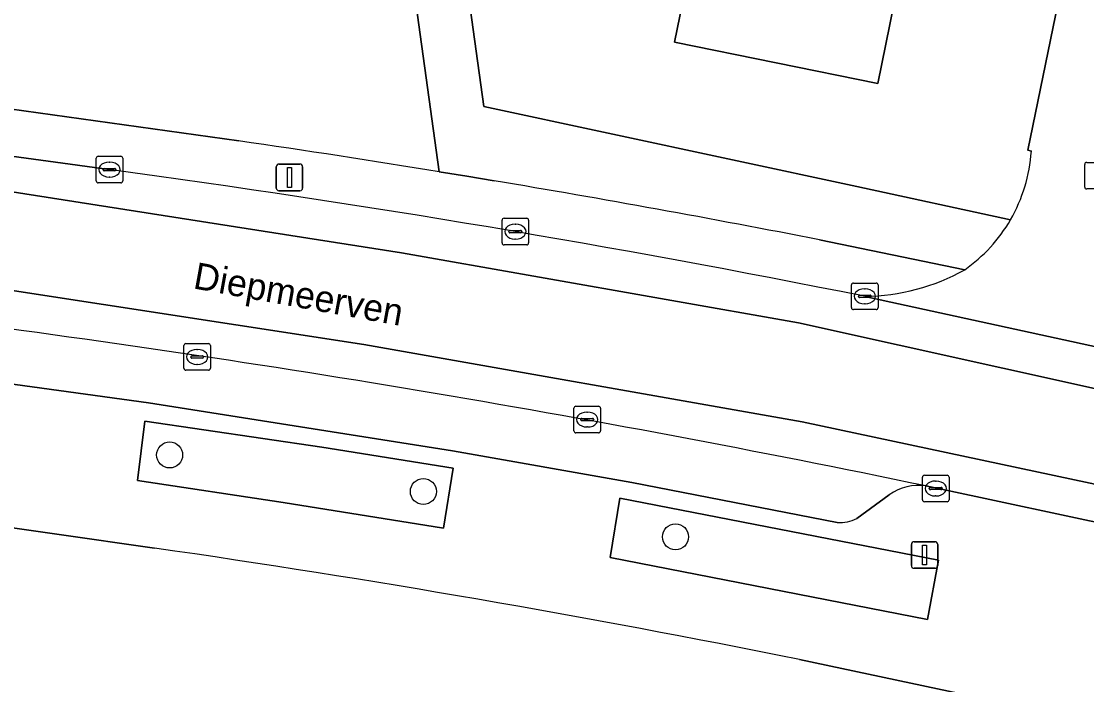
# Model space of a CAD drawing. Extents: x 163426 to 164192, y 380329 to 381641.
# Drawn here: x 163600.88 to 163640.94, y 381512.59 to 381537.53 of the extents above; entities that cross this region are included whole.
import ezdxf

# ---------------------------------------------------------------- set-up
doc = ezdxf.new("R2010")
doc.units = 0
for name, color, linetype in [('IMGEO_Boom', 7, 'Continuous'), ('IMGEO_Erf', 7, 'Continuous'), ('IMGEO_Groenvoorziening', 7, 'Continuous'), ('IMGEO_Kolk', 7, 'Continuous'), ('IMGEO_Lichtmast', 7, 'Continuous'), ('IMGEO_Openbare_ruimte_label', 7, 'Continuous'), ('IMGEO_Pand', 7, 'Continuous'), ('IMGEO_Parkeervlak_open', 7, 'Continuous'), ('IMGEO_Rijbaan_lokaal_gesloten', 7, 'Continuous'), ('IMGEO_Rijbaan_lokaal_open', 7, 'Continuous'), ('IMGEO_Voetpad_open', 7, 'Continuous')]:
    doc.layers.add(name, color=color, linetype=linetype)

msp = doc.modelspace()

# ---------------------------------------------------------------- linework, layer by layer
at = {"layer": 'IMGEO_Boom'}
for centre in [(163606.46, 381521.225), (163616, 381519.851), (163625.482, 381518.146)]:
    msp.add_circle(centre, 0.489, dxfattribs=at)
at = {"layer": 'IMGEO_Erf'}
for points in [[(163712.225, 381590.46), (163712.855, 381593.82), (163711.481, 381593.773), (163710.375, 381593.736), (163703.848, 381592.674), (163691.945, 381593.046), (163691.001, 381593.076), (163680.944, 381592.89), (163673.453, 381591.194), (163667.898, 381589.39), (163654.621, 381585.716), (163649.481, 381582.624), (163645.888, 381581.873), (163640.783, 381579.723), (163633.165, 381572.953), (163614.102, 381564.36), (163614.182, 381563.85), (163616.328, 381548.375), (163618.276, 381534.328), (163632.301, 381531.322), (163638.079, 381530.072)], [(163638.862, 381532.644), (163638.733, 381532.691), (163643.944, 381558.087), (163652.179, 381556.3), (163658.369, 381554.907)], [(163605.887, 381517.723), (163594.855, 381519.3), (163582.902, 381520.963)], [(163642.696, 381510.876), (163642.11, 381510.988), (163630.138, 381513.531)]]:
    msp.add_lwpolyline(points, dxfattribs=at)
msp.add_lwpolyline([(163638.698, 381547.284), (163637.53, 381547.521), (163636.459, 381542.231), (163634.594, 381542.608), (163633.094, 381535.199), (163625.441, 381536.746), (163626.441, 381541.645), (163626.768, 381543.245), (163628.982, 381542.792), (163629.171, 381543.713), (163628.71, 381543.807), (163630.593, 381553.017), (163633.937, 381552.352), (163634.6, 381555.686), (163635.289, 381555.545), (163640.187, 381554.545)], close=True, dxfattribs=at)
for centre, radius, start, end in [((163632.939, 381533.042), 5.936, 329.9796, 356.1565), ((163544.13, 381088.21), 433.93, 78.56783, 81.81783)]:
    msp.add_arc(centre, radius, start, end, dxfattribs=at)
at = {"layer": 'IMGEO_Groenvoorziening'}
for points in [[(163638.079, 381530.072), (163632.301, 381531.322), (163618.276, 381534.328), (163616.328, 381548.375), (163614.347, 381548.1), (163616.597, 381531.876), (163617.63, 381531.707), (163618.663, 381531.536)], [(163616.597, 381531.876), (163614.347, 381548.1)], [(163588.602, 381535.855), (163593.509, 381535.174), (163596.647, 381534.765), (163609.055, 381533.034)], [(163630.9, 381529.314), (163636.356, 381528.19)]]:
    msp.add_lwpolyline(points, dxfattribs=at)
for points in [[(163616.762, 381518.468), (163617.124, 381520.723), (163612.182, 381521.519), (163605.527, 381522.501), (163605.248, 381520.262), (163610.733, 381519.436)], [(163634.953, 381515.032), (163635.375, 381517.271), (163623.39, 381519.606), (163623.019, 381517.371)]]:
    msp.add_lwpolyline(points, close=True, dxfattribs=at)
for centre, radius, start, end in [((163544.302, 381086.164), 451.538, 80.78685, 81.75508), ((163545.643, 381094.595), 443, 78.90403, 80.51265), ((163632.953, 381533.035), 5.921, 305.0828, 329.968)]:
    msp.add_arc(centre, radius, start, end, dxfattribs=at)
at = {"layer": 'IMGEO_Kolk'}
for p, q in [((163603.697, 381531.531), (163603.697, 381532.383)), ((163603.772, 381532.457), (163604.624, 381532.457)), ((163604.698, 381532.383), (163604.698, 381531.531)), ((163603.956, 381531.951), (163603.956, 381531.963)), ((163603.999, 381532), (163604.397, 381532)), ((163604.185, 381532.237), (163604.21, 381532.237)), ((163604.44, 381531.963), (163604.44, 381531.951)), ((163640.868, 381531.302), (163640.868, 381532.154)), ((163640.943, 381532.228), (163641.795, 381532.228)), ((163604.394, 381531.914), (163603.996, 381531.914)), ((163604.208, 381531.677), (163604.183, 381531.677)), ((163604.624, 381531.457), (163603.772, 381531.457)), ((163641.795, 381531.228), (163640.943, 381531.228)), ((163618.958, 381529.199), (163618.958, 381530.051)), ((163619.033, 381530.125), (163619.885, 381530.125)), ((163619.959, 381530.051), (163619.959, 381529.199)), ((163619.217, 381529.619), (163619.217, 381529.631)), ((163619.655, 381529.582), (163619.257, 381529.582)), ((163619.26, 381529.668), (163619.658, 381529.668)), ((163619.446, 381529.905), (163619.471, 381529.905)), ((163619.701, 381529.631), (163619.701, 381529.619)), ((163619.469, 381529.345), (163619.444, 381529.345)), ((163619.885, 381529.125), (163619.033, 381529.125)), ((163632.098, 381526.765), (163632.098, 381527.617)), ((163632.173, 381527.691), (163633.025, 381527.691)), ((163633.099, 381527.617), (163633.099, 381526.765)), ((163632.357, 381527.185), (163632.357, 381527.197)), ((163632.4, 381527.234), (163632.798, 381527.234)), ((163632.586, 381527.471), (163632.611, 381527.471)), ((163632.841, 381527.197), (163632.841, 381527.185)), ((163632.795, 381527.148), (163632.397, 381527.148)), ((163632.609, 381526.911), (163632.584, 381526.911)), ((163633.025, 381526.691), (163632.173, 381526.691)), ((163606.993, 381524.486), (163606.993, 381525.338)), ((163607.068, 381525.412), (163607.92, 381525.412)), ((163607.481, 381525.192), (163607.506, 381525.192)), ((163607.994, 381525.338), (163607.994, 381524.486)), ((163607.252, 381524.906), (163607.252, 381524.918)), ((163607.69, 381524.869), (163607.292, 381524.869)), ((163607.295, 381524.955), (163607.693, 381524.955)), ((163607.736, 381524.918), (163607.736, 381524.906)), ((163607.92, 381524.412), (163607.068, 381524.412)), ((163607.504, 381524.632), (163607.479, 381524.632)), ((163621.661, 381522.131), (163621.661, 381522.983)), ((163621.736, 381523.057), (163622.588, 381523.057)), ((163622.149, 381522.837), (163622.174, 381522.837)), ((163622.662, 381522.983), (163622.662, 381522.131)), ((163621.92, 381522.551), (163621.92, 381522.563)), ((163622.358, 381522.514), (163621.96, 381522.514)), ((163621.963, 381522.6), (163622.361, 381522.6)), ((163622.404, 381522.563), (163622.404, 381522.551)), ((163622.588, 381522.057), (163621.736, 381522.057)), ((163622.172, 381522.277), (163622.147, 381522.277)), ((163634.765, 381519.537), (163634.765, 381520.389)), ((163634.84, 381520.463), (163635.692, 381520.463)), ((163635.766, 381520.389), (163635.766, 381519.537)), ((163635.024, 381519.957), (163635.024, 381519.969)), ((163635.067, 381520.006), (163635.465, 381520.006)), ((163635.253, 381520.243), (163635.278, 381520.243)), ((163635.508, 381519.969), (163635.508, 381519.957)), ((163635.462, 381519.92), (163635.064, 381519.92)), ((163635.276, 381519.683), (163635.251, 381519.683)), ((163635.692, 381519.463), (163634.84, 381519.463))]:
    msp.add_line(p, q, dxfattribs=at)
for points in [[(163603.697, 381531.531), (163603.697, 381532.383)], [(163603.772, 381532.457), (163604.624, 381532.457)], [(163604.698, 381532.383), (163604.698, 381531.531)], [(163640.868, 381531.302), (163640.868, 381532.154)], [(163640.943, 381532.228), (163641.795, 381532.228)], [(163604.624, 381531.457), (163603.772, 381531.457)], [(163641.795, 381531.228), (163640.943, 381531.228)], [(163618.958, 381529.199), (163618.958, 381530.051)], [(163619.033, 381530.125), (163619.885, 381530.125)], [(163619.959, 381530.051), (163619.959, 381529.199)], [(163619.885, 381529.125), (163619.033, 381529.125)], [(163632.098, 381526.765), (163632.098, 381527.617)], [(163632.173, 381527.691), (163633.025, 381527.691)], [(163633.099, 381527.617), (163633.099, 381526.765)], [(163633.025, 381526.691), (163632.173, 381526.691)], [(163606.993, 381524.486), (163606.993, 381525.338)], [(163607.068, 381525.412), (163607.92, 381525.412)], [(163607.994, 381525.338), (163607.994, 381524.486)], [(163607.92, 381524.412), (163607.068, 381524.412)], [(163621.661, 381522.131), (163621.661, 381522.983)], [(163621.736, 381523.057), (163622.588, 381523.057)], [(163622.662, 381522.983), (163622.662, 381522.131)], [(163622.588, 381522.057), (163621.736, 381522.057)], [(163634.765, 381519.537), (163634.765, 381520.389)], [(163634.84, 381520.463), (163635.692, 381520.463)], [(163635.766, 381520.389), (163635.766, 381519.537)], [(163635.692, 381519.463), (163634.84, 381519.463)]]:
    msp.add_lwpolyline(points, dxfattribs=at)
for centre, radius, start, end in [((163603.774, 381532.381), 0.0765, 91.552, 178.448), ((163603.774, 381532.381), 0.0765, 91.552, 178.448), ((163604.622, 381532.381), 0.0765, 1.552, 88.448), ((163604.622, 381532.381), 0.0765, 1.552, 88.448), ((163603.996, 381531.96), 0.0403, 85.8775, 175.7526), ((163604.401, 381531.962), 0.0386, 1.7309, 96.639), ((163640.945, 381532.152), 0.0765, 91.552, 178.448), ((163640.945, 381532.152), 0.0765, 91.552, 178.448), ((163603.993, 381531.95), 0.0366, 178.938, 274.7102), ((163604.397, 381531.957), 0.043, 264.8664, 352.4533), ((163603.774, 381531.533), 0.0765, 181.552, 268.448), ((163603.774, 381531.533), 0.0765, 181.552, 268.448), ((163604.622, 381531.533), 0.0765, 271.552, 358.448), ((163604.622, 381531.533), 0.0765, 271.552, 358.448), ((163640.945, 381531.304), 0.0765, 181.552, 268.448), ((163640.945, 381531.304), 0.0765, 181.552, 268.448), ((163619.035, 381530.049), 0.0765, 91.552, 178.448), ((163619.035, 381530.049), 0.0765, 91.552, 178.448), ((163619.883, 381530.049), 0.0765, 1.552, 88.448), ((163619.883, 381530.049), 0.0765, 1.552, 88.448), ((163619.257, 381529.628), 0.0403, 85.8775, 175.7526), ((163619.254, 381529.618), 0.0366, 178.938, 274.7102), ((163619.658, 381529.625), 0.043, 264.8664, 352.4533), ((163619.662, 381529.63), 0.0386, 1.7309, 96.639), ((163619.035, 381529.201), 0.0765, 181.552, 268.448), ((163619.035, 381529.201), 0.0765, 181.552, 268.448), ((163619.883, 381529.201), 0.0765, 271.552, 358.448), ((163619.883, 381529.201), 0.0765, 271.552, 358.448), ((163632.175, 381527.615), 0.0765, 91.552, 178.448), ((163632.175, 381527.615), 0.0765, 91.552, 178.448), ((163633.023, 381527.615), 0.0765, 1.552, 88.448), ((163633.023, 381527.615), 0.0765, 1.552, 88.448), ((163632.397, 381527.194), 0.0403, 85.8775, 175.7526), ((163632.394, 381527.184), 0.0366, 178.938, 274.7102), ((163632.798, 381527.191), 0.043, 264.8664, 352.4533), ((163632.802, 381527.196), 0.0386, 1.7309, 96.639), ((163632.175, 381526.767), 0.0765, 181.552, 268.448), ((163632.175, 381526.767), 0.0765, 181.552, 268.448), ((163633.023, 381526.767), 0.0765, 271.552, 358.448), ((163633.023, 381526.767), 0.0765, 271.552, 358.448), ((163607.07, 381525.336), 0.0765, 91.552, 178.448), ((163607.07, 381525.336), 0.0765, 91.552, 178.448), ((163607.918, 381525.336), 0.0765, 1.552, 88.448), ((163607.918, 381525.336), 0.0765, 1.552, 88.448), ((163607.292, 381524.915), 0.0403, 85.8775, 175.7526), ((163607.289, 381524.905), 0.0366, 178.938, 274.7102), ((163607.693, 381524.912), 0.043, 264.8664, 352.4533), ((163607.697, 381524.917), 0.0386, 1.7309, 96.639), ((163607.07, 381524.488), 0.0765, 181.552, 268.448), ((163607.07, 381524.488), 0.0765, 181.552, 268.448), ((163607.918, 381524.488), 0.0765, 271.552, 358.448), ((163607.918, 381524.488), 0.0765, 271.552, 358.448), ((163621.738, 381522.981), 0.0765, 91.552, 178.448), ((163621.738, 381522.981), 0.0765, 91.552, 178.448), ((163622.586, 381522.981), 0.0765, 1.552, 88.448), ((163622.586, 381522.981), 0.0765, 1.552, 88.448), ((163621.96, 381522.56), 0.0403, 85.8775, 175.7526), ((163621.957, 381522.55), 0.0366, 178.938, 274.7102), ((163622.361, 381522.557), 0.043, 264.8664, 352.4533), ((163622.365, 381522.562), 0.0386, 1.7309, 96.639), ((163621.738, 381522.133), 0.0765, 181.552, 268.448), ((163621.738, 381522.133), 0.0765, 181.552, 268.448), ((163622.586, 381522.133), 0.0765, 271.552, 358.448), ((163622.586, 381522.133), 0.0765, 271.552, 358.448), ((163634.842, 381520.387), 0.0765, 91.552, 178.448), ((163634.842, 381520.387), 0.0765, 91.552, 178.448), ((163635.69, 381520.387), 0.0765, 1.552, 88.448), ((163635.69, 381520.387), 0.0765, 1.552, 88.448), ((163635.064, 381519.966), 0.0403, 85.8775, 175.7526), ((163635.061, 381519.956), 0.0366, 178.938, 274.7102), ((163635.465, 381519.963), 0.043, 264.8664, 352.4533), ((163635.469, 381519.968), 0.0386, 1.7309, 96.639), ((163634.842, 381519.539), 0.0765, 181.552, 268.448), ((163634.842, 381519.539), 0.0765, 181.552, 268.448), ((163635.69, 381519.539), 0.0765, 271.552, 358.448), ((163635.69, 381519.539), 0.0765, 271.552, 358.448)]:
    msp.add_arc(centre, radius, start, end, dxfattribs=at)
for centre, major_axis, ratio, start_param, end_param in [((163604.184, 381531.957), (-0.387, 0.002), 0.722429, 4.712389, 7.853982), ((163604.209, 381531.957), (-0.39, 0.002), 0.717154, 1.570796, 4.712389), ((163619.445, 381529.625), (-0.387, 0.002), 0.722429, 4.712389, 7.853982), ((163619.47, 381529.625), (-0.39, 0.002), 0.717154, 1.570796, 4.712389), ((163632.585, 381527.191), (-0.387, 0.002), 0.722429, 4.712389, 7.853982), ((163632.61, 381527.191), (-0.39, 0.002), 0.717154, 1.570796, 4.712389), ((163607.48, 381524.912), (-0.387, 0.002), 0.722429, 4.712389, 7.853982), ((163607.505, 381524.912), (-0.39, 0.002), 0.717154, 1.570796, 4.712389), ((163622.148, 381522.557), (-0.387, 0.002), 0.722429, 4.712389, 7.853982), ((163622.173, 381522.557), (-0.39, 0.002), 0.717154, 1.570796, 4.712389), ((163635.252, 381519.963), (-0.387, 0.002), 0.722429, 4.712389, 7.853982), ((163635.277, 381519.963), (-0.39, 0.002), 0.717154, 1.570796, 4.712389)]:
    msp.add_ellipse(centre, major_axis=major_axis, ratio=ratio, start_param=start_param, end_param=end_param, dxfattribs=at)
at = {"layer": 'IMGEO_Lichtmast'}
for p, q in [((163610.47, 381531.264), (163610.47, 381532.064)), ((163610.47, 381532.064), (163610.47, 381531.264)), ((163610.57, 381532.164), (163611.36, 381532.164)), ((163611.36, 381532.164), (163610.57, 381532.164)), ((163611.46, 381532.064), (163611.46, 381531.264)), ((163611.46, 381531.264), (163611.46, 381532.064)), ((163611.36, 381531.164), (163610.57, 381531.164)), ((163610.57, 381531.164), (163611.36, 381531.164)), ((163634.451, 381517.962), (163635.241, 381517.962)), ((163635.241, 381517.962), (163634.451, 381517.962)), ((163634.351, 381517.062), (163634.351, 381517.862)), ((163634.351, 381517.862), (163634.351, 381517.062)), ((163635.341, 381517.862), (163635.341, 381517.062)), ((163635.341, 381517.062), (163635.341, 381517.862)), ((163635.241, 381516.962), (163634.451, 381516.962)), ((163634.451, 381516.962), (163635.241, 381516.962))]:
    msp.add_line(p, q, dxfattribs=at)
for points in [[(163610.89, 381532.039), (163611.04, 381532.039), (163611.04, 381531.289), (163610.89, 381531.289), (163610.89, 381532.039)], [(163634.771, 381517.837), (163634.921, 381517.837), (163634.921, 381517.087), (163634.771, 381517.087), (163634.771, 381517.837)]]:
    msp.add_lwpolyline(points, dxfattribs=at)
for centre, start, end in [((163610.57, 381532.064), 90, 180), ((163610.57, 381532.064), 90, 180), ((163611.36, 381532.064), 0, 90), ((163611.36, 381532.064), 360, 90), ((163610.57, 381531.264), 180, 270), ((163610.57, 381531.264), 180, 270), ((163611.36, 381531.264), 270, 0), ((163611.36, 381531.264), 270, 0), ((163634.451, 381517.862), 90, 180), ((163634.451, 381517.862), 90, 180), ((163635.241, 381517.862), 0, 90), ((163635.241, 381517.862), 360, 90), ((163634.451, 381517.062), 180, 270), ((163634.451, 381517.062), 180, 270), ((163635.241, 381517.062), 270, 0), ((163635.241, 381517.062), 270, 0)]:
    msp.add_arc(centre, 0.1, start, end, dxfattribs=at)
at = {"layer": 'IMGEO_Pand'}
msp.add_lwpolyline([(163633.094, 381535.199), (163634.594, 381542.608), (163636.459, 381542.231), (163637.53, 381547.521), (163638.698, 381547.284), (163640.187, 381554.545), (163635.289, 381555.545), (163634.6, 381555.686), (163633.937, 381552.352), (163630.593, 381553.017), (163628.71, 381543.807), (163629.171, 381543.713), (163628.982, 381542.792), (163626.768, 381543.245), (163626.441, 381541.645), (163625.441, 381536.746)], close=True, dxfattribs=at)
at = {"layer": 'IMGEO_Parkeervlak_open'}
for points in [[(163560.078, 381528.63), (163562.067, 381528.473), (163568.853, 381527.876), (163580.723, 381526.608), (163587.493, 381525.756), (163598.904, 381524.107), (163605.668, 381523.18), (163617.09, 381521.384), (163623.843, 381520.185), (163631.564, 381518.689)], [(163632.3, 381518.838), (163633.52, 381519.73)]]:
    msp.add_lwpolyline(points, dxfattribs=at)
for centre, radius, start, end in [((163534.952, 381040.595), 489.77, 78.22483, 82.76111), ((163634.61, 381518.211), 1.87, 81.0814, 125.6587), ((163631.686, 381519.979), 1.296, 264.5983, 298.2909)]:
    msp.add_arc(centre, radius, start, end, dxfattribs=at)
at = {"layer": 'IMGEO_Rijbaan_lokaal_gesloten'}
for points in [[(163604.188, 381531.959), (163594.44, 381533.289), (163588.057, 381534.207), (163573.837, 381535.993), (163573.445, 381536.037)], [(163700.065, 381502.483), (163694.985, 381504.466), (163683.71, 381508.557), (163667.974, 381513.64), (163652.486, 381517.73), (163630.245, 381522.472), (163613.765, 381525.385), (163599.145, 381527.617), (163585.206, 381529.6), (163577.151, 381530.437), (163563.087, 381531.832), (163561.167, 381532.08), (163555.219, 381532.328), (163547.954, 381532.452), (163547.917, 381531.089), (163551.761, 381531.019), (163551.999, 381531.018), (163553.631, 381530.975), (163556.689, 381530.826), (163556.995, 381530.807), (163562.468, 381530.465)], [(163599.145, 381527.617), (163613.765, 381525.385), (163630.245, 381522.472), (163652.486, 381517.73), (163667.974, 381513.64), (163683.71, 381508.557), (163694.985, 381504.466), (163700.065, 381502.483), (163712.408, 381497.746), (163713.873, 381501.243), (163707.365, 381503.758), (163694.541, 381508.654), (163680.54, 381513.365), (163659.538, 381519.594), (163649.254, 381521.949), (163630.112, 381526.195), (163615.18, 381528.829), (163599.32, 381531.308)], [(163599.32, 381531.308), (163615.18, 381528.829), (163630.112, 381526.195), (163649.254, 381521.949), (163659.538, 381519.594), (163680.54, 381513.365), (163694.541, 381508.654), (163707.365, 381503.758), (163713.873, 381501.243), (163714.057, 381502.712), (163710.199, 381504.336), (163707.954, 381505.173), (163703.378, 381506.878), (163698.612, 381508.637), (163695.743, 381509.659), (163691.621, 381511.14), (163682.277, 381514.328)], [(163651.456, 381522.978), (163648.541, 381523.709), (163632.599, 381527.19)], [(163634.9, 381520.058), (163635.485, 381519.936), (163642.166, 381518.504), (163644.119, 381518.093), (163645.291, 381517.831)]]:
    msp.add_lwpolyline(points, dxfattribs=at)
for centre, radius, start, end in [((163542.302, 381076.262), 459.881, 78.67641, 82.2662), ((163534.952, 381040.595), 489.77, 78.22483, 82.76111)]:
    msp.add_arc(centre, radius, start, end, dxfattribs=at)
at = {"layer": 'IMGEO_Rijbaan_lokaal_open'}
for points in [[(163658.369, 381554.907), (163652.179, 381556.3), (163643.944, 381558.087), (163638.733, 381532.691), (163638.862, 381532.644)], [(163632.599, 381527.19), (163648.541, 381523.709)]]:
    msp.add_lwpolyline(points, dxfattribs=at)
for centre, radius, start, end in [((163632.939, 381533.042), 5.936, 329.9796, 356.1565), ((163632.953, 381533.035), 5.921, 305.0828, 329.968), ((163632.518, 381535.051), 7.861, 270.5882, 299.2215)]:
    msp.add_arc(centre, radius, start, end, dxfattribs=at)
at = {"layer": 'IMGEO_Voetpad_open'}
for points in [[(163609.055, 381533.034), (163596.647, 381534.765), (163593.509, 381535.174), (163588.602, 381535.855)], [(163588.057, 381534.207), (163594.44, 381533.289), (163604.188, 381531.959)], [(163618.663, 381531.536), (163617.63, 381531.707), (163616.597, 381531.876)], [(163636.356, 381528.19), (163630.9, 381529.314)], [(163631.564, 381518.689), (163623.843, 381520.185), (163617.09, 381521.384), (163605.668, 381523.18), (163598.904, 381524.107), (163587.493, 381525.756), (163580.723, 381526.608), (163568.853, 381527.876), (163562.067, 381528.473), (163560.078, 381528.63)], [(163582.902, 381520.963), (163594.855, 381519.3), (163605.887, 381517.723)], [(163645.291, 381517.831), (163644.119, 381518.093), (163642.166, 381518.504), (163635.485, 381519.936), (163634.9, 381520.058)], [(163633.52, 381519.73), (163632.3, 381518.838)], [(163630.138, 381513.531), (163642.11, 381510.988), (163642.696, 381510.876)]]:
    msp.add_lwpolyline(points, dxfattribs=at)
for points in [[(163616.762, 381518.468), (163610.733, 381519.436), (163605.248, 381520.262), (163605.527, 381522.501), (163612.182, 381521.519), (163617.124, 381520.723)], [(163623.019, 381517.371), (163623.39, 381519.606), (163635.375, 381517.271), (163634.953, 381515.032)]]:
    msp.add_lwpolyline(points, close=True, dxfattribs=at)
for centre, radius, start, end in [((163544.302, 381086.164), 451.538, 80.78685, 81.75508), ((163542.302, 381076.262), 459.881, 78.67641, 82.2662), ((163545.643, 381094.595), 443, 78.90403, 80.51265), ((163632.518, 381535.051), 7.861, 270.5882, 299.2215), ((163634.61, 381518.211), 1.87, 81.0814, 125.6587), ((163631.686, 381519.979), 1.296, 264.5983, 298.2909), ((163544.13, 381088.21), 433.93, 78.56783, 81.81783)]:
    msp.add_arc(centre, radius, start, end, dxfattribs=at)

# ---------------------------------------------------------------- texts
at = {"layer": 'IMGEO_Openbare_ruimte_label'}
msp.add_text('Diepmeerven', height=1, rotation=349.7464, dxfattribs=at).set_placement((163607.31, 381527.494))

doc.saveas('drawing.dxf')
